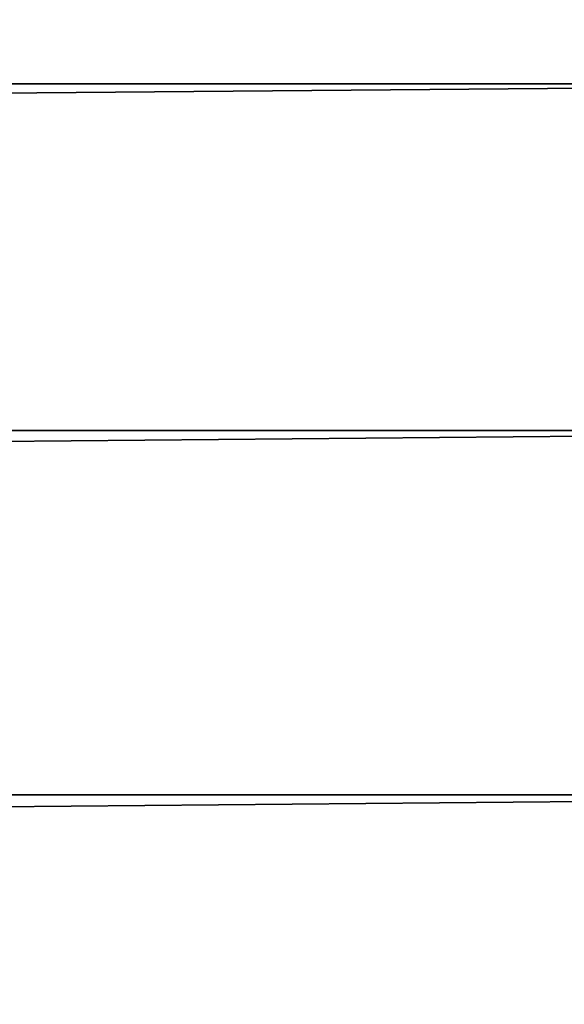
# Model space of a CAD drawing. Header units: metres. Extents: x -206 to 75, y -104 to 104.
# Tile 417 of 656: x -91.23 to -90.09, y 37.83 to 39.89. Entities that reach past the tile are written whole.
import ezdxf

# ---------------------------------------------------------------- set-up
doc = ezdxf.new("R2010")
doc.units = ezdxf.units.M
doc.layers.add('solid_01_1-CONSUMER_THERM_B_125288', color=7, linetype='CONTINUOUS')

msp = doc.modelspace()

# ---------------------------------------------------------------- linework, layer by layer
at = {"layer": 'solid_01_1-CONSUMER_THERM_B_125288'}
for points in [[(-93.358711, -67.339516), (-65.514557, 74.985474), (-65.493088, -75.014526)], [(-93.358711, -67.339516), (-93.257065, -66.795311), (-65.514557, 74.985474)], [(-93.276108, 66.204689), (-65.514557, 74.985474), (-93.257141, -66.241692)], [(-93.257065, -66.795311), (-93.257141, -66.241692), (-65.514557, 74.985474)], [(-89.454918, 40.420071, 108.5), (-172.545212, 40.420033, 108.5), (-172.954926, 39.751484, 108.5)], [(-89.454918, 40.420071, 108.5), (-172.954926, 39.751484, 108.5), (-89.045204, 39.751526, 108.5)], [(-89.045204, 39.751526, 108.5), (-172.954926, 39.751484, 108.5), (-173.255432, 39.026073, 108.5)], [(-89.045204, 39.751526, 108.5), (-173.255432, 39.026073, 108.5), (-88.744705, 39.026115, 108.5)], [(-88.744705, 39.026115, 108.5), (-173.255432, 39.026073, 108.5), (-173.438461, 38.263622, 108.5)], [(-88.744705, 39.026115, 108.5), (-173.438461, 38.263622, 108.5), (-88.561668, 38.263664, 108.5)], [(-88.561668, 38.263664, 108.5), (-173.500061, 37.481213, 108.5), (-88.500069, 37.481255, 108.5)], [(-88.561668, 38.263664, 108.5), (-173.438461, 38.263622, 108.5), (-173.500061, 37.481213, 108.5)]]:
    msp.add_3dface(points, dxfattribs=at)

doc.saveas('drawing.dxf')
